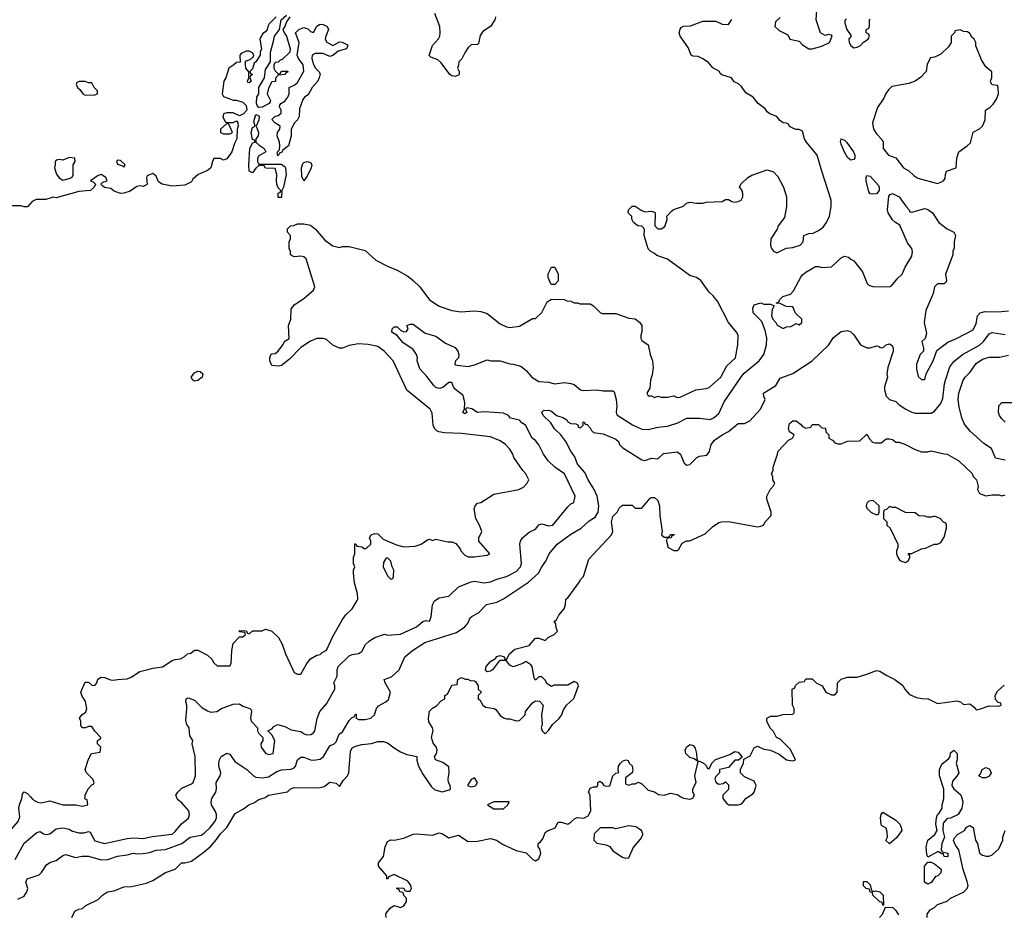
# Model space of a CAD drawing. Header units: inches. Extents: x 2348352 to 2479776, y 460422 to 613655.
# Tile 335 of 590: x 2409202 to 2415325, y 529270 to 534832. Entities that reach past the tile are written whole.
import ezdxf

# ---------------------------------------------------------------- set-up
doc = ezdxf.new("R2010")
doc.units = ezdxf.units.IN
doc.header["$MEASUREMENT"] = 0
for name, color, linetype in [('C4502', 7, 'Continuous'), ('C4503', 7, 'Continuous'), ('C4512', 7, 'Continuous'), ('C4513', 7, 'Continuous')]:
    doc.layers.add(name, color=color, linetype=linetype)

msp = doc.modelspace()

# ---------------------------------------------------------------- linework, layer by layer
at = {"layer": 'C4502', "color": 4}
for points, elevation in [([(2408950.6, 530000), (2408962, 529990), (2408954, 529970), (2408870, 529935.3), (2408856.9, 529923.1), (2408851.1, 529908.9), (2408850.8, 529830), (2408878, 529770), (2408890, 529758), (2408970, 529716), (2408990, 529716), (2409090, 529741), (2409108, 529750), (2409192.5, 529847.5), (2409203.1, 529876.9), (2409198, 529930), (2409200.9, 529950), (2409215.3, 529990), (2409217, 530000)], 76), ([(2409270.4, 530000), (2409284.7, 529984.7), (2409312.9, 529967.1), (2409336, 529964), (2409390, 529974.8), (2409470, 529951), (2409551, 529951), (2409590, 529942), (2409626, 529950), (2409622, 529982), (2409608.4, 529988.4), (2409608.5, 530000)], 76), ([(2409174, 529610), (2409230, 529711.3), (2409310, 529778), (2409330, 529784.7), (2409350.9, 529770.9), (2409370, 529766.8), (2409390, 529771), (2409430, 529801), (2409470, 529807.3), (2409510, 529799.1), (2409530, 529787.7), (2409570, 529775.5), (2409602.7, 529777.3), (2409630, 529784.7), (2409639.8, 529779.8), (2409670, 529726.8), (2409730, 529710.7), (2409870, 529741.3), (2409910, 529744.9), (2409970, 529741.6), (2410000, 529748)], 72), ([(2409190, 529364), (2409230, 529382.8), (2409246.6, 529410), (2409252, 529430), (2409241.2, 529470), (2409248.7, 529490), (2409324.1, 529515.9), (2409339, 529530), (2409370, 529578), (2409390, 529591.3), (2409430, 529604.7), (2409470, 529634.8), (2409490, 529642.8), (2409550, 529622.8), (2409590, 529631), (2409629.3, 529630.7), (2409708.5, 529608.5), (2409749.6, 529610.4), (2409810, 529630.7), (2409870, 529638.8), (2409909.3, 529650.7), (2409930, 529646), (2409967.3, 529647.3), (2410000, 529652.4)], 68), ([(2409526, 529250), (2409546, 529290), (2409570, 529302), (2409593.6, 529306.4), (2409614.6, 529325.4), (2409690, 529362), (2409718, 529390), (2409748, 529410), (2409790, 529416), (2409850, 529440.7), (2409898, 529442), (2409990, 529462.8), (2410000, 529467.4)], 64)]:
    msp.add_lwpolyline(points, dxfattribs=dict(at, elevation=elevation))
at = {"layer": 'C4503', "color": 4, "elevation": 76}
for points in [[(2409610, 534448), (2409572.7, 534447.3), (2409558, 534442), (2409554, 534430), (2409562, 534410), (2409576.9, 534396.9), (2409594, 534370), (2409610, 534362), (2409670, 534364.7), (2409686, 534370), (2409686, 534390), (2409666, 534410), (2409650, 534438), (2409630, 534438)], [(2409510, 533974.5), (2409470, 533959), (2409450, 533962.7), (2409430, 533959), (2409422.8, 533950), (2409424, 533930), (2409419.1, 533910), (2409430.5, 533870.5), (2409447.7, 533847.7), (2409470, 533834.8), (2409510, 533844.7), (2409526, 533850), (2409535.3, 533864.7), (2409535.3, 533930), (2409548, 533950), (2409546, 533970)], [(2409810, 533958), (2409804.7, 533950), (2409810, 533934), (2409842, 533922), (2409850, 533914), (2409858, 533930), (2409830, 533955.3)]]:
    msp.add_lwpolyline(points, close=True, dxfattribs=at)
for points in [[(2410000, 533862.8), (2409998, 533862), (2409991.3, 533850), (2409996, 533810), (2409990, 533804), (2409970, 533795.3), (2409950, 533799), (2409930, 533795.3), (2409890, 533764.5), (2409850, 533752.3), (2409830, 533751.8), (2409790, 533764.5), (2409770, 533781.2), (2409730, 533789), (2409718, 533798), (2409706, 533810), (2409719, 533821), (2409746, 533830), (2409738, 533850), (2409710, 533868.7), (2409690, 533862), (2409642, 533830), (2409662, 533822), (2409674, 533810), (2409666, 533790), (2409642, 533770), (2409570, 533764.2), (2409430, 533724), (2409410, 533728), (2409365.4, 533714.6), (2409305.4, 533714.6), (2409279.6, 533700.4), (2409250.9, 533669.1), (2409230, 533669), (2409210, 533675.3), (2409070, 533675.3)], [(2409608.5, 530000), (2409608.7, 530010), (2409629.1, 530050.9), (2409650, 530074), (2409662, 530078), (2409666, 530090), (2409658, 530110), (2409618, 530150), (2409608.9, 530171.1), (2409630, 530234), (2409648, 530270), (2409702, 530278), (2409706, 530310), (2409686, 530330), (2409686, 530350), (2409702, 530358), (2409706, 530370), (2409670, 530408), (2409650, 530438), (2409630, 530438), (2409610.9, 530429.1), (2409590, 530428.7), (2409583.1, 530443.1), (2409582, 530470), (2409575.3, 530490), (2409590, 530512), (2409613.6, 530526.4), (2409619, 530550), (2409612.5, 530592.5), (2409588, 530630), (2409582, 530650), (2409610, 530714), (2409630, 530714), (2409650, 530694), (2409670, 530692), (2409682, 530710), (2409688.9, 530731.1), (2409710, 530744.7), (2409730, 530742.8), (2409767.3, 530727.3), (2409784.9, 530724.9), (2409810, 530730.6), (2409870, 530734), (2409895.6, 530744.4), (2409950, 530779.3), (2410000, 530791.8)], [(2409217, 530000), (2409220.4, 530019.6), (2409230, 530032), (2409250, 530022), (2409270.4, 530000)]]:
    msp.add_lwpolyline(points, dxfattribs=at)
at = {"layer": 'C4512', "color": 4}
for points, elevation in [([(2410000, 529652.4), (2410010, 529654), (2410052, 529668), (2410110, 529672.7), (2410209.7, 529710.3), (2410262, 529750), (2410330, 529763), (2410350, 529773.4), (2410386.6, 529810), (2410418, 529850), (2410426, 529870), (2410426.6, 529890), (2410420.9, 529910), (2410396, 529950), (2410392.3, 529970), (2410398, 529990), (2410403.8, 530000)], 68), ([(2410000, 529467.4), (2410030, 529481), (2410110, 529530.8), (2410169.2, 529550.8), (2410208, 529590), (2410230, 529590.8), (2410270, 529601), (2410350, 529658.8), (2410390, 529694), (2410426, 529734), (2410450, 529770.8), (2410489.6, 529810.4), (2410542.9, 529897.1), (2410594.8, 529925.2), (2410628, 529950), (2410658, 529962), (2410690, 529984.7), (2410730, 529996), (2410735.4, 530000)], 64), ([(2410000, 529748), (2410026.3, 529753.7), (2410150, 529768.2), (2410170, 529784), (2410207.5, 529832.5), (2410252, 529868), (2410259, 529890), (2410254.2, 529914.2), (2410210, 529964), (2410183.9, 529983.9), (2410177.3, 530000)], 72), ([(2411482, 529250), (2411479, 529270), (2411482, 529278), (2411508.9, 529311.1), (2411530, 529324.7), (2411570, 529312), (2411590, 529322), (2411608, 529350), (2411607.3, 529367.3), (2411590, 529386), (2411586, 529406), (2411566, 529410), (2411562, 529422), (2411546, 529430), (2411550, 529434), (2411590, 529432), (2411598, 529418), (2411610, 529414), (2411630, 529414), (2411638, 529430), (2411635.3, 529450), (2411615.5, 529475.5), (2411530, 529518), (2411498, 529502), (2411490, 529488), (2411486, 529490), (2411486, 529510), (2411434, 529570), (2411434, 529590), (2411464, 529630), (2411474, 529690), (2411490, 529722), (2411510, 529732), (2411531.3, 529731.3), (2411590, 529743), (2411650, 529767.7), (2411670, 529770.5), (2411770, 529762.8), (2411810, 529776), (2411830.7, 529770.7), (2411870, 529744.7), (2411930, 529761), (2411990, 529722), (2412050, 529724), (2412130, 529740.4), (2412166.8, 529730), (2412205.1, 529705.1), (2412290, 529666.8), (2412351.6, 529651.6), (2412394, 529610), (2412410, 529602), (2412430, 529614), (2412442, 529650), (2412436.4, 529676.4), (2412426, 529690), (2412426, 529710), (2412440.4, 529719.6), (2412457.2, 529742.8), (2412470, 529778), (2412488, 529790), (2412532.7, 529807.3), (2412550, 529842), (2412570, 529842), (2412610, 529831.3), (2412630, 529842), (2412654.6, 529865.4), (2412670, 529871), (2412710, 529866.8), (2412737.5, 529882.5), (2412753.6, 529913.6), (2412749.5, 530000)], 56), ([(2413314.3, 530000), (2413330, 529991), (2413370, 529986.8), (2413388.4, 529991.6), (2413392.8, 530000)], 56), ([(2413574, 530000), (2413574, 529990), (2413599.6, 529959.6), (2413611.3, 529951.3), (2413670, 529951), (2413684.7, 529955.3), (2413697.2, 529962.8), (2413718, 529990), (2413732.2, 530000)], 56), ([(2415057.8, 530000), (2415066.8, 529970), (2415061, 529930), (2415038, 529890), (2414990, 529868), (2414970, 529866), (2414943.6, 529836.4), (2414942, 529790), (2414952, 529750), (2414936, 529710), (2414932, 529672), (2414938, 529658), (2414974, 529650), (2414974, 529630), (2414970, 529628), (2414950, 529628.7), (2414946, 529646), (2414934, 529646), (2414918, 529658), (2414910, 529658), (2414850, 529626), (2414842, 529642), (2414839, 529690), (2414849.2, 529730.8), (2414892.9, 529767.1), (2414908, 529790), (2414898, 529830), (2414902, 529870), (2414909.1, 529890.9), (2414920.4, 529899.6), (2414938, 529930), (2414938, 529950), (2414948, 529990), (2414948.1, 530000)], 52), ([(2414846, 529250), (2414846, 529270), (2414863.1, 529296.9), (2414890, 529312), (2414909.1, 529330.9), (2414968.9, 529351.1), (2414989.3, 529370.7), (2415070, 529406.8), (2415093.2, 529430), (2415099, 529450), (2415094.6, 529474.6), (2415068.9, 529548.9), (2415042, 529670), (2415020.2, 529700.2), (2415008.9, 529728.9), (2415014.6, 529745.4), (2415034.6, 529765.4), (2415078, 529790), (2415090, 529812), (2415110, 529822), (2415131.3, 529810), (2415144.7, 529730), (2415158, 529710), (2415171, 529651), (2415190, 529638), (2415211.1, 529631.1), (2415230, 529631), (2415250, 529638.8), (2415290, 529678), (2415315.1, 529730), (2415316, 529750), (2415329.4, 529790.6)], 52), ([(2414548, 529250), (2414568, 529270), (2414586, 529314), (2414632, 529312), (2414650, 529294), (2414666.4, 529266.4)], 52)]:
    msp.add_lwpolyline(points, dxfattribs=dict(at, elevation=elevation))
for points, elevation in [([(2412246, 529970), (2412150, 529968.7), (2412112, 529950), (2412150, 529924.7), (2412210, 529924.7), (2412238, 529950)], 64), ([(2414610, 529708), (2414588.7, 529728.7), (2414598, 529750), (2414596.4, 529783.6), (2414590, 529806), (2414562, 529822), (2414558, 529830), (2414554, 529870), (2414559, 529890), (2414570, 529904.7), (2414650, 529856), (2414674, 529830), (2414684, 529810), (2414686.8, 529790), (2414655.3, 529744.7)], 52), ([(2412990, 529819.3), (2412910, 529802), (2412890, 529808), (2412812.7, 529807.3), (2412774, 529770), (2412772, 529730), (2412790, 529712), (2412850, 529702), (2412871.1, 529691.1), (2412890, 529664.7), (2412950, 529624.7), (2412970, 529618), (2412990, 529622), (2413016.5, 529683.5), (2413063.1, 529736.9), (2413076.4, 529763.6), (2413078, 529770), (2413068, 529790), (2413058, 529798), (2413033.2, 529813.2)], 56), ([(2414850, 529458), (2414828, 529470), (2414828, 529570), (2414850, 529594), (2414870, 529594), (2414890, 529584.7), (2414931, 529550), (2414930, 529528), (2414912, 529510), (2414896, 529504), (2414870, 529468.7)], 52), ([(2414512.7, 529412.7), (2414523.1, 529416.9), (2414550.6, 529410.6), (2414572, 529390), (2414574, 529326), (2414570, 529326), (2414566, 529346), (2414550, 529348), (2414508, 529390), (2414506, 529406), (2414490, 529408), (2414486, 529426), (2414466, 529430), (2414450, 529446), (2414450, 529474), (2414470, 529474), (2414490, 529454), (2414498, 529418)], 52)]:
    msp.add_lwpolyline(points, close=True, dxfattribs=dict(at, elevation=elevation))
at = {"layer": 'C4513', "color": 4}
for points, elevation in [([(2410798, 534850), (2410754.4, 534805.6), (2410744.7, 534790), (2410741, 534770), (2410730, 534755.3), (2410714.8, 534745.2), (2410699.8, 534720.2), (2410696, 534710), (2410706, 534650), (2410698, 534630), (2410698, 534610), (2410671.3, 534570), (2410659.6, 534560.4), (2410650, 534526), (2410634, 534510), (2410638, 534498), (2410651, 534490), (2410638, 534482), (2410634, 534470), (2410642, 534450), (2410630, 534438), (2410620.4, 534440.4), (2410618, 534450), (2410628, 534470), (2410627.3, 534507.3), (2410608, 534530), (2410606, 534550), (2410607.3, 534572.7), (2410636.4, 534583.6), (2410656.4, 534603.6), (2410658, 534610), (2410650, 534626), (2410630, 534635.3), (2410610, 534635.3), (2410579.6, 534620.4), (2410572, 534610), (2410572.7, 534567.3), (2410550, 534566), (2410534, 534550), (2410502, 534530), (2410484.7, 534470), (2410471.3, 534450), (2410462, 534370), (2410470, 534354), (2410530, 534331.3), (2410550, 534331), (2410590, 534318.8), (2410610, 534298), (2410615.5, 534270), (2410593.5, 534246.5), (2410570, 534233.2), (2410530, 534252.7), (2410490, 534252.3), (2410470, 534246), (2410465.4, 534225.4), (2410479.6, 534199.6), (2410490, 534192), (2410530, 534192), (2410550, 534202), (2410558, 534190), (2410561, 534170), (2410554.8, 534150), (2410553.4, 534090), (2410537.3, 534062.7), (2410521, 534010), (2410490, 533966), (2410470, 533958), (2410450, 533968), (2410410, 533968), (2410401, 533950), (2410391.3, 533910), (2410370, 533893.2), (2410311.1, 533868.9), (2410279.6, 533840.4), (2410270, 533824), (2410230, 533802.7), (2410150, 533797.2), (2410088, 533810), (2410064.5, 533824.5), (2410050, 533858), (2410030, 533875.3), (2410000, 533862.8)], 76), ([(2410882, 534850), (2410861, 534819), (2410851.3, 534790), (2410838, 534770), (2410846, 534750), (2410861, 534730), (2410884.7, 534650), (2410882, 534630), (2410835.3, 534584.7), (2410821, 534579), (2410810, 534568), (2410790, 534566), (2410782, 534550), (2410782, 534530), (2410790, 534514), (2410810, 534494), (2410822, 534498), (2410830, 534512), (2410868.4, 534511.6), (2410872, 534508), (2410858, 534502), (2410854, 534490), (2410810, 534486), (2410792.7, 534467.3), (2410792, 534448), (2410770, 534446), (2410750, 534406), (2410742, 534370), (2410762, 534330), (2410759.6, 534320.4), (2410754, 534310), (2410710, 534288.7), (2410690, 534286), (2410679, 534299), (2410674, 534310), (2410677.2, 534350), (2410689, 534370), (2410689.3, 534410.7), (2410724, 534470), (2410730, 534522), (2410762, 534570), (2410761.2, 534630), (2410781.5, 534698.5), (2410786, 534730), (2410818, 534770), (2410828.7, 534831.3), (2410860.4, 534859.6)], 76), ([(2412160.7, 534850), (2412157.3, 534830), (2412130, 534789), (2412082.8, 534757.2), (2412066, 534734), (2412056, 534684), (2412050, 534678), (2412010, 534675.3), (2411990, 534658), (2411971.3, 534630), (2411950.9, 534589.1), (2411932, 534570), (2411931.3, 534548.7), (2411924.7, 534530), (2411934, 534510), (2411934, 534490), (2411930, 534486), (2411910, 534478), (2411890, 534482), (2411878, 534490), (2411823.2, 534563.2), (2411802, 534582), (2411758, 534598), (2411749, 534609), (2411770, 534671.3), (2411806.6, 534713.4), (2411814, 534730), (2411817.2, 534750), (2411814, 534790), (2411784, 534870)], 76), ([(2413930, 534846), (2413902, 534818), (2413898, 534790), (2413925.2, 534765.2), (2413978, 534738), (2413991.3, 534711.3), (2414050, 534698), (2414070, 534676), (2414110, 534651), (2414130, 534651), (2414190, 534666.8), (2414238, 534690), (2414254, 534730), (2414250, 534735.3), (2414230, 534739), (2414210, 534734), (2414182, 534750), (2414155.3, 534830), (2414158, 534890)], 76), ([(2410000, 530791.8), (2410030, 530799.3), (2410090, 530807.7), (2410150, 530846.8), (2410170, 530854.8), (2410202, 530858), (2410226, 530870), (2410246, 530890), (2410267.3, 530892.7), (2410290, 530912), (2410310, 530912), (2410370, 530882), (2410396.9, 530856.9), (2410410, 530834), (2410430, 530814), (2410510, 530814), (2410518, 530830), (2410522, 530910), (2410530, 530954), (2410570, 530994), (2410590, 530994), (2410606, 531010), (2410602, 531022), (2410570, 531026), (2410570, 531034), (2410610, 531032), (2410618, 531018), (2410630, 531014), (2410650, 531032), (2410710, 531032), (2410730, 531042), (2410770.6, 531030.6), (2410811, 530990), (2410834.8, 530950), (2410856, 530890), (2410910, 530774), (2410930, 530762), (2410950, 530762), (2410988.7, 530830), (2411010, 530858), (2411050, 530882), (2411070, 530884.7), (2411082.7, 530897.3), (2411110, 530912), (2411150, 530998), (2411210, 531102), (2411229.3, 531130.7), (2411268.7, 531170), (2411300.2, 531219.8), (2411304, 531230), (2411303.1, 531263.1), (2411284, 531330), (2411278, 531390), (2411278, 531410), (2411286, 531430), (2411278, 531450), (2411278, 531490), (2411286, 531510), (2411287.3, 531572.7), (2411292.7, 531572.7), (2411298, 531558), (2411330, 531554), (2411343.6, 531543.6), (2411356.4, 531543.6), (2411386, 531570), (2411386, 531590), (2411378, 531610), (2411388, 531630), (2411410, 531637.3), (2411430, 531635.5), (2411463, 531603), (2411546.2, 531566.2), (2411590, 531554.9), (2411661.2, 531558.8), (2411698, 531570), (2411740.4, 531599.6), (2411750, 531602), (2411770, 531594), (2411790, 531602), (2411865.4, 531585.4), (2411890, 531584.7), (2411915.3, 531575.3), (2411942, 531542), (2411944.7, 531530), (2411970, 531502), (2411990, 531492), (2412030, 531491.3), (2412110, 531502), (2412126, 531510), (2412058, 531590), (2412058, 531610), (2412075.3, 531650), (2412062, 531690), (2412039, 531730), (2412029, 531790), (2412034, 531810), (2412050, 531826), (2412069.2, 531830.8), (2412150, 531881), (2412306, 531910), (2412334.6, 531925.4), (2412358, 531950), (2412368, 531970), (2412348.9, 532008.9), (2412330, 532028), (2412274, 532110), (2412269, 532130), (2412250, 532162), (2412224, 532190), (2412190, 532212.7), (2412130, 532238), (2411950, 532258), (2411844.1, 532264.1), (2411809.5, 532269.5), (2411796.5, 532276.5), (2411782, 532290), (2411774, 532310), (2411766.3, 532386.3), (2411755.3, 532410), (2411610, 532528.7), (2411524, 532710), (2411468.7, 532770), (2411430, 532799), (2411370, 532812.7), (2411310, 532816), (2411250, 532805.2), (2411210, 532789), (2411190, 532788.7), (2411150, 532808.7), (2411110, 532844), (2411090, 532849), (2411050, 532849), (2411010, 532834), (2410950, 532792.7), (2410879.1, 532720.9), (2410830, 532682), (2410810, 532678), (2410770, 532682), (2410757.2, 532710), (2410757.2, 532730), (2410764, 532750), (2410770, 532754.8), (2410790, 532756), (2410808.7, 532770), (2410839, 532810), (2410850, 532834), (2410878, 532850), (2410874, 532930), (2410888.7, 532970), (2410890, 533032), (2410910, 533058), (2410970, 533098), (2411029, 533150), (2411037.2, 533170), (2410984, 533344), (2410970, 533358), (2410950, 533362), (2410910, 533358), (2410886, 533370), (2410886, 533390), (2410878, 533410), (2410878, 533450), (2410886, 533470), (2410886, 533490), (2410868, 533510), (2410868.4, 533531.6), (2410886, 533550), (2410907.3, 533552.7), (2410930, 533562), (2410970, 533562), (2411010, 533554.8), (2411041, 533530), (2411099.9, 533459.9), (2411150, 533424.7), (2411190, 533416), (2411210, 533421), (2411250, 533421), (2411350, 533396), (2411416, 533336), (2411490, 533298.8), (2411550, 533274.8), (2411616.8, 533236.8), (2411650, 533211), (2411690, 533171), (2411750, 533090.8), (2411811.3, 533050), (2411890, 533024), (2411944.7, 533015.3), (2412030, 533021), (2412070, 533018), (2412110, 533004.7), (2412190, 532941), (2412230, 532922.8), (2412250, 532918.8), (2412310, 532926), (2412390, 532974), (2412410, 532974), (2412448.4, 533011.6), (2412483.1, 533076.9), (2412510, 533094), (2412587.3, 533092.7), (2412603.6, 533083.6), (2412630, 533082), (2412650, 533072), (2412671.1, 533071.1), (2412685.4, 533065.4), (2412750, 533064.7), (2412770, 533052), (2412810.7, 533010.7), (2412824, 533004), (2412910, 533004.9), (2412990, 532976), (2413030, 532971.3), (2413058, 532950), (2413071.3, 532930), (2413070.9, 532890.9), (2413064, 532870), (2413064, 532850), (2413070, 532838), (2413110.7, 532810), (2413122.8, 532750), (2413138, 532710), (2413141, 532670), (2413136, 532624), (2413124.7, 532590), (2413119.6, 532540.4), (2413102, 532510), (2413110, 532494), (2413130, 532494), (2413150, 532482), (2413170, 532492), (2413190, 532484.7), (2413230, 532484.7), (2413270, 532494), (2413290, 532482), (2413310, 532484.7), (2413406, 532530), (2413470, 532538), (2413490, 532546), (2413562, 532610), (2413600.2, 532679.8), (2413654, 532730), (2413668.7, 532810), (2413669, 532870), (2413659, 532890), (2413610, 532948.7), (2413542, 533082), (2413515.3, 533115.3), (2413490, 533138), (2413438, 533210), (2413410, 533228.7), (2413370, 533242), (2413230, 533342), (2413164.7, 533364.7), (2413150, 533378), (2413126, 533390), (2413110, 533406), (2413085.2, 533490), (2413088, 533530), (2413070, 533548), (2413046, 533550), (2413018, 533570), (2413008.4, 533591.6), (2413008.4, 533608.4), (2412986, 533630), (2412988, 533650), (2413010, 533672), (2413030, 533672), (2413066.4, 533646.4), (2413090, 533638), (2413130, 533642), (2413150, 533634), (2413154, 533630), (2413152, 533550), (2413170, 533532), (2413190, 533532), (2413213.6, 533546.4), (2413228, 533590), (2413226, 533610), (2413256.4, 533643.6), (2413268.4, 533651.6), (2413330, 533672), (2413349, 533691), (2413370, 533698), (2413410, 533691.3), (2413450, 533691.3), (2413470, 533698), (2413570, 533702), (2413590, 533714), (2413610, 533714), (2413630, 533702), (2413650, 533698), (2413670, 533701), (2413688, 533710), (2413699, 533730), (2413699, 533750), (2413693.2, 533773.2), (2413678, 533790), (2413686, 533810), (2413730, 533851.3), (2413754.6, 533865.4), (2413850, 533898), (2413856.9, 533896.9), (2413890, 533884.7), (2413916.8, 533856.8), (2413951.3, 533790), (2413971.3, 533730), (2413971.1, 533671.1), (2413958, 533602), (2413918, 533550), (2413911.3, 533530), (2413872, 533470), (2413871.3, 533430), (2413878, 533410), (2413890, 533392), (2413910, 533382), (2413968.9, 533411.1), (2414010, 533416), (2414055.3, 533430), (2414073.2, 533450), (2414078, 533490), (2414110, 533502.8), (2414135.5, 533504.5), (2414170, 533521), (2414197.5, 533542.5), (2414219, 533570), (2414237.2, 533610), (2414249, 533670), (2414248.9, 533708.9), (2414189.5, 533889.5), (2414162, 533990), (2414094, 534070), (2414082, 534090), (2414070, 534138), (2414050, 534148.7), (2414030, 534148.7), (2414014.6, 534154.6), (2413990, 534168), (2413982, 534182), (2413970, 534188.7), (2413949.4, 534189.4), (2413926.6, 534206.6), (2413909.3, 534229.3), (2413866.8, 534246.8), (2413850, 534259), (2413837.2, 534277.2), (2413793.2, 534310), (2413764, 534350), (2413717.2, 534377.2), (2413690, 534415.3), (2413672.5, 534432.5), (2413645.6, 534445.6), (2413628, 534470), (2413568.7, 534488.7), (2413558, 534498), (2413553.2, 534510), (2413513.2, 534533.2), (2413484.7, 534564.7), (2413449.2, 534589.2), (2413422, 534602), (2413390, 534604), (2413378, 534610), (2413359, 534659), (2413308.7, 534730), (2413302, 534750), (2413308.4, 534771.6), (2413316.4, 534783.6), (2413328.9, 534791.1), (2413372.7, 534792.7), (2413450, 534822), (2413530, 534822), (2413570, 534804.7), (2413610, 534802), (2413630, 534832)], 76), ([(2414343.6, 534836.4), (2414332.7, 534827.3), (2414332, 534810), (2414344.7, 534770), (2414371.6, 534731.6), (2414358, 534710), (2414361, 534690), (2414370, 534672), (2414390, 534656), (2414410, 534661), (2414430, 534671.3), (2414450, 534692), (2414478, 534710), (2414486, 534730), (2414482, 534742), (2414466, 534750), (2414466, 534770), (2414482, 534778), (2414486, 534790), (2414486, 534830), (2414490, 534834)], 76), ([(2410177.3, 530000), (2410173.2, 530010), (2410185.2, 530030), (2410210, 530054), (2410270, 530080.7), (2410281.2, 530090), (2410295.1, 530130), (2410292.7, 530250), (2410275.3, 530330), (2410278, 530350), (2410260.4, 530380.4), (2410255.3, 530430), (2410242, 530450), (2410234.6, 530474.6), (2410242, 530550), (2410242, 530570), (2410235.3, 530590), (2410238, 530610), (2410250, 530616), (2410290, 530601), (2410335.9, 530555.9), (2410370, 530534), (2410390, 530527.3), (2410429.1, 530530.9), (2410458, 530550), (2410530, 530576), (2410570, 530578), (2410590, 530564.7), (2410634, 530550), (2410642, 530542), (2410644.7, 530530), (2410638, 530490), (2410642, 530470), (2410682, 530430), (2410682, 530410), (2410690, 530394), (2410714, 530370), (2410714, 530350), (2410702, 530330), (2410704.7, 530310), (2410730, 530272), (2410750, 530262.8), (2410778, 530270), (2410788, 530350), (2410770, 530386), (2410746, 530410), (2410770, 530422), (2410783.1, 530436.9), (2410806, 530450), (2410850, 530438), (2410890, 530416), (2410950, 530406), (2410970.9, 530390.9), (2410990, 530386), (2411012.9, 530387.1), (2411030, 530398), (2411037.2, 530410), (2411052.3, 530487.7), (2411069.3, 530530.7), (2411110, 530578), (2411162, 530670), (2411162, 530690), (2411155.3, 530710), (2411177.2, 530750), (2411176.2, 530790), (2411182.9, 530810), (2411250, 530876), (2411270, 530886), (2411310, 530891.3), (2411330, 530904.7), (2411353.6, 530946.4), (2411378, 530970), (2411410, 530991.3), (2411470, 531011.3), (2411490, 531006), (2411570, 531010.8), (2411670, 531058), (2411710, 531091), (2411730, 531096), (2411750, 531092), (2411761.2, 531118.8), (2411770, 531194), (2411782, 531218), (2411810, 531238), (2411871.7, 531248.3), (2411930, 531306), (2412010, 531337.3), (2412030, 531340.7), (2412090, 531330.6), (2412130, 531337.3), (2412170, 531354), (2412230, 531370.7), (2412290, 531400.7), (2412316, 531430), (2412322.7, 531450), (2412312.7, 531570), (2412317.2, 531590), (2412329.2, 531610), (2412370, 531646), (2412410, 531664.7), (2412430, 531691.3), (2412450, 531698), (2412490, 531686), (2412518, 531690), (2412610, 531802.8), (2412630, 531821), (2412648, 531830), (2412657.2, 531870), (2412590, 532008), (2412530, 532048.7), (2412488.7, 532090), (2412459, 532130), (2412429.5, 532189.5), (2412410, 532215.3), (2412388.7, 532230), (2412348, 532310), (2412325.2, 532325.2), (2412310, 532342), (2412254.6, 532354.6), (2412242, 532370), (2412210, 532386), (2412090, 532392.7), (2412050, 532389.2), (2412012.9, 532412.9), (2411982, 532418), (2411974, 532410), (2411982, 532390), (2411970, 532382), (2411964.7, 532384.7), (2411958, 532390), (2411968.4, 532411.6), (2411969.2, 532450), (2411962.7, 532490), (2411957.6, 532497.6), (2411912.5, 532532.5), (2411899, 532550), (2411890, 532575.3), (2411870, 532575.3), (2411834.4, 532545.6), (2411810, 532539.3), (2411790, 532546), (2411776.6, 532556.6), (2411734.2, 532614.2), (2411690, 532662), (2411674, 532710), (2411675.3, 532730), (2411669, 532750), (2411650, 532782), (2411585.6, 532825.6), (2411549.1, 532869.1), (2411515.3, 532890), (2411518, 532910), (2411530, 532922), (2411550, 532922), (2411570, 532902), (2411590, 532892), (2411607.3, 532892.7), (2411618, 532910), (2411608.7, 532931.3), (2411630, 532938), (2411650, 532938), (2411723.5, 532883.5), (2411790, 532864.7), (2411850, 532821), (2411910, 532794), (2411926.8, 532770), (2411933.4, 532750), (2411930.5, 532729.5), (2411911.3, 532710), (2411907.5, 532692.5), (2411910, 532686.8), (2411923, 532683), (2411990, 532676), (2412030, 532686), (2412110, 532718), (2412131.6, 532711.6), (2412190, 532711.3), (2412250, 532691.3), (2412270.9, 532690.9), (2412318, 532678), (2412350.7, 532650.7), (2412386, 532610), (2412430, 532582), (2412490, 532578), (2412530, 532567.7), (2412590, 532576.3), (2412630, 532570.7), (2412650, 532562.8), (2412690, 532531), (2412710, 532526.8), (2412790, 532530.6), (2412830, 532524), (2412890, 532524.7), (2412898, 532518), (2412910.6, 532470.6), (2412914.8, 532430), (2412910.9, 532390.9), (2412916, 532376), (2413012.5, 532312.5), (2413070, 532286.8), (2413110, 532284.9), (2413170, 532299.1), (2413230, 532304.9), (2413295.1, 532324.9), (2413350, 532353.4), (2413430, 532353.4), (2413494.8, 532345.2), (2413521.5, 532358.5), (2413550, 532382.8), (2413583.3, 532456.7), (2413690, 532614), (2413706.6, 532633.4), (2413801.2, 532710), (2413829.2, 532750), (2413845.2, 532810), (2413848.9, 532851.1), (2413838.6, 532898.6), (2413816, 532956), (2413764, 533010), (2413762, 533038), (2413770, 533058), (2413810, 533071.3), (2413830, 533062), (2413870, 533062), (2413892.7, 533052.7), (2413882, 533030), (2413878, 532990), (2413884.7, 532970), (2413904.7, 532950), (2413911.6, 532931.6), (2413950, 532912), (2413970, 532922), (2413996.4, 532923.6), (2414030, 532942), (2414050, 532934), (2414066, 532950), (2414066, 532970), (2414027.3, 533007.3), (2414010, 533046), (2413968.9, 533048.9), (2413930, 533068), (2413906, 533070), (2413922, 533078), (2413926, 533090), (2413948, 533110), (2413994.8, 533125.2), (2414014.8, 533145.2), (2414059.3, 533230), (2414070, 533246), (2414090, 533262.8), (2414150, 533298), (2414170, 533298), (2414190, 533291.3), (2414250, 533294.8), (2414310, 533351), (2414330, 533361), (2414356, 533356), (2414370, 533342), (2414390, 533332), (2414443.5, 533263.5), (2414471.1, 533191.1), (2414482, 533182), (2414507.3, 533172.7), (2414610, 533171.3), (2414623.1, 533176.9), (2414658.6, 533221.4), (2414689.5, 533250.5), (2414707.2, 533292.8), (2414750, 533362), (2414754, 533390), (2414748.7, 533410), (2414723.7, 533443.7), (2414674.6, 533554.6), (2414648, 533570), (2414630, 533588), (2414602, 533630), (2414599, 533650), (2414606, 533734), (2414614.6, 533745.4), (2414629, 533751), (2414671.3, 533730), (2414711.6, 533671.6), (2414734, 533650), (2414738, 533638), (2414750, 533634), (2414830, 533658), (2414850, 533651), (2414878, 533630), (2414918, 533570), (2414970, 533531.3), (2415011.1, 533511.1), (2415022, 533490), (2415012, 533450), (2415012, 533410), (2415005.4, 533394.6), (2415004.7, 533370), (2414958.8, 533250), (2414964.7, 533210), (2414962, 533198), (2414951, 533189), (2414910, 533188.7), (2414891.3, 533170), (2414882, 533130), (2414836.8, 533023.2), (2414827.3, 532950), (2414839.8, 532880.2), (2414832, 532850), (2414812, 532830), (2414822, 532790), (2414822, 532770), (2414802, 532750), (2414778, 532690), (2414779.6, 532659.6), (2414790, 532614), (2414810, 532594), (2414830, 532594), (2414838, 532630), (2414882, 532710), (2414906, 532774), (2414972.5, 532827.5), (2415028, 532850), (2415130, 532904), (2415150, 532942), (2415158, 532990), (2415175.3, 533010), (2415203.3, 533016.7), (2415284.8, 533015.2), (2415350, 533020.7)], 72), ([(2410403.8, 530000), (2410421.2, 530030), (2410425.2, 530050), (2410424, 530090), (2410449, 530130), (2410454, 530150), (2410441.2, 530190), (2410441.2, 530210), (2410444, 530230), (2410455.3, 530250), (2410490, 530271.3), (2410510, 530264.7), (2410539.1, 530219.1), (2410614.8, 530170), (2410656, 530130), (2410670, 530122), (2410710, 530118), (2410750, 530124.9), (2410802.3, 530157.7), (2410830, 530168.4), (2410890, 530173), (2410910, 530180.7), (2410918, 530190), (2410930, 530231), (2410950, 530247.3), (2410970, 530247.7), (2411010, 530230.7), (2411030, 530227.7), (2411070, 530234), (2411092.3, 530250), (2411130, 530318), (2411158, 530330), (2411170, 530342), (2411189, 530390), (2411210, 530404.7), (2411250, 530474), (2411270, 530494), (2411282, 530498), (2411290, 530514), (2411294, 530514), (2411294, 530490), (2411310, 530482), (2411350, 530482), (2411386, 530490), (2411408, 530510), (2411422, 530550), (2411433.6, 530566.4), (2411478, 530590), (2411495.5, 530604.5), (2411509, 530650), (2411475.3, 530710), (2411468.7, 530730), (2411513.6, 530746.4), (2411562, 530790), (2411598, 530870), (2411644, 530910), (2411720.5, 530959.5), (2411918, 531022), (2411970, 531058), (2411990, 531082), (2412002, 531110), (2412016, 531124), (2412055.5, 531144.5), (2412104.7, 531195.3), (2412170, 531210.8), (2412210, 531230.8), (2412365.1, 531334.9), (2412429, 531390), (2412449, 531430), (2412474.8, 531465.2), (2412494, 531510), (2412544, 531570), (2412630, 531634), (2412694, 531670), (2412743.8, 531716.2), (2412780.9, 531739.1), (2412799, 531770), (2412802.7, 531810), (2412792.3, 531870), (2412774, 531910), (2412736.2, 531970), (2412715.6, 532015.6), (2412670, 532068.7), (2412654, 532114), (2412629, 532150), (2412599, 532210), (2412566.6, 532250), (2412527, 532287), (2412504.4, 532324.4), (2412457, 532370), (2412448.7, 532391.3), (2412459, 532401), (2412490, 532404), (2412510, 532397.3), (2412541, 532370), (2412579.3, 532359.3), (2412604, 532344), (2412610, 532332), (2412630, 532322), (2412659.6, 532319.6), (2412672.7, 532312.7), (2412678, 532298), (2412690, 532294), (2412706, 532310), (2412706, 532330), (2412711.3, 532331.3), (2412718, 532318), (2412730, 532314), (2412750, 532294), (2412756.9, 532276.9), (2412770, 532264.7), (2412830, 532256), (2412910, 532224.7), (2412924.7, 532210), (2412932, 532190), (2412952, 532170), (2413070, 532096), (2413090, 532091.3), (2413130, 532104.7), (2413170, 532101), (2413206, 532134), (2413290, 532146), (2413310.7, 532130.7), (2413334.4, 532074.4), (2413350, 532062.8), (2413370, 532066.8), (2413410, 532106.8), (2413430, 532118.8), (2413475.5, 532124.5), (2413492.5, 532147.5), (2413501.2, 532190), (2413523.3, 532216.7), (2413570, 532251), (2413610, 532271), (2413670, 532322), (2413710, 532322), (2413741.5, 532338.5), (2413809.3, 532410), (2413837.2, 532470), (2413828.7, 532490), (2413828, 532510), (2413903.1, 532556.9), (2413930, 532602), (2414010, 532631.3), (2414130, 532711), (2414231.1, 532808.9), (2414263.3, 532856.7), (2414310, 532893), (2414350, 532898.8), (2414370, 532892), (2414390, 532872), (2414430.9, 532810.9), (2414470, 532791), (2414490, 532791), (2414530, 532804.7), (2414542, 532802), (2414552.7, 532792.7), (2414570, 532792), (2414589.1, 532810.9), (2414610, 532816), (2414626.4, 532806.4), (2414633, 532790), (2414632.7, 532770), (2414600.7, 532670), (2414594.8, 532630), (2414597.3, 532610), (2414580.7, 532550), (2414580.7, 532530), (2414590, 532492), (2414610, 532471.3), (2414650, 532458), (2414670, 532438), (2414712, 532410), (2414750, 532391.3), (2414770, 532386), (2414830, 532384.7), (2414870, 532384.7), (2414890, 532398), (2414930, 532444.7), (2414942.5, 532477.5), (2414951.9, 532568.1), (2414958, 532590), (2414986.2, 532673.8), (2415010, 532706), (2415064, 532750), (2415170, 532807.3), (2415196, 532830), (2415230, 532878.8), (2415250, 532887.3), (2415330, 532874.8)], 68), ([(2415330, 532092.7), (2415270, 532105.2), (2415245.2, 532165.2), (2415196.5, 532196.5), (2415113.2, 532273.2), (2415078, 532318), (2415062.7, 532350), (2415043.3, 532423.3), (2415037.6, 532470), (2415042.9, 532510), (2415069.6, 532590), (2415082, 532610), (2415110, 532639.1), (2415150, 532694.4), (2415190, 532721.6), (2415230, 532734), (2415294.4, 532734.4), (2415350, 532746.4)], 64), ([(2415329, 532330), (2415309, 532350), (2415295.3, 532370), (2415288.7, 532390), (2415290, 532432), (2415310, 532451.3), (2415390, 532451)], 56), ([(2410735.4, 530000), (2410750, 530010.8), (2410868, 530032), (2410886, 530050), (2410910, 530058), (2411063.1, 530056.9), (2411096.5, 530063.5), (2411130, 530091.3), (2411170, 530086), (2411190, 530064.7), (2411216.5, 530103.5), (2411241.2, 530130), (2411248.7, 530148.7), (2411258.3, 530281.7), (2411270, 530304), (2411290, 530315.5), (2411330, 530325.5), (2411390, 530332.2), (2411430, 530344.4), (2411464.1, 530344.1), (2411490, 530336.3), (2411530, 530304), (2411570, 530279.1), (2411610, 530262.8), (2411672, 530250), (2411672, 530228), (2411682.8, 530190), (2411710, 530141), (2411763.4, 530063.4), (2411783.1, 530043.1), (2411830, 530030.6), (2411875.3, 530044.7), (2411881.2, 530050), (2411879.3, 530070), (2411869.3, 530090), (2411866, 530110), (2411872.9, 530152.9), (2411870, 530186), (2411832.9, 530212.9), (2411788, 530230), (2411782, 530250), (2411793.2, 530266.8), (2411799, 530290), (2411792.1, 530312.1), (2411773.2, 530333.2), (2411768.9, 530348.9), (2411764, 530370), (2411772.9, 530412.9), (2411768.7, 530430), (2411745.6, 530465.6), (2411744, 530490), (2411750, 530532), (2411770, 530552), (2411794.6, 530565.4), (2411823.1, 530596.9), (2411846, 530610), (2411846, 530630), (2411862, 530638), (2411890, 530694), (2411922, 530698), (2411926, 530730), (2411950, 530742), (2411972, 530732), (2411988, 530732), (2412003.6, 530723.6), (2412030, 530722), (2412036.9, 530716.9), (2412054, 530690), (2412054, 530670), (2412074, 530650), (2412054, 530630), (2412054, 530610), (2412063.6, 530603.6), (2412082, 530570), (2412098, 530558), (2412152, 530550), (2412162.8, 530542.8), (2412190, 530506), (2412210, 530491.3), (2412230, 530484.7), (2412250, 530484.7), (2412290, 530472), (2412310, 530474), (2412346, 530510), (2412348, 530530), (2412390, 530584.7), (2412410, 530598), (2412435.3, 530595.3), (2412458, 530570), (2412446, 530510), (2412451.3, 530450), (2412444.7, 530430), (2412452, 530410), (2412470, 530392), (2412490, 530412), (2412515.3, 530450), (2412555.5, 530484.5), (2412574, 530510), (2412582, 530538), (2412602, 530570), (2412648.9, 530611.1), (2412678, 530690), (2412670, 530706), (2412650, 530718), (2412610, 530695.3), (2412524.7, 530695.3), (2412510, 530686), (2412483.1, 530703.1), (2412470, 530726), (2412450, 530746), (2412430, 530746), (2412410, 530726), (2412400.4, 530740.4), (2412388, 530810), (2412380.4, 530820.4), (2412350, 530842), (2412331, 530829), (2412270, 530808), (2412250, 530818), (2412227.3, 530847.3), (2412190, 530848), (2412179.6, 530840.4), (2412142, 530790), (2412130, 530782), (2412110, 530778), (2412098, 530790), (2412102, 530810), (2412130, 530842), (2412160.4, 530859.6), (2412170, 530872), (2412190, 530878), (2412214, 530870), (2412218, 530858), (2412230, 530854), (2412248, 530890), (2412280.9, 530919.1), (2412370, 530942), (2412410, 530986), (2412430, 530986), (2412470, 530972), (2412488.9, 530991.1), (2412526, 531010), (2412546, 531030), (2412538, 531050), (2412536.4, 531076.4), (2412526, 531090), (2412540.4, 531099.6), (2412555.3, 531130), (2412588, 531170), (2412596.4, 531196.4), (2412598, 531230), (2412610, 531238), (2412683.1, 531336.9), (2412689.1, 531350.9), (2412708, 531370), (2412742, 531478), (2412882.7, 531630), (2412889.5, 531650), (2412881.6, 531710), (2412890, 531742), (2412918, 531770), (2412930, 531794), (2412950, 531814), (2413010, 531814), (2413030, 531794), (2413070, 531794), (2413123.1, 531856.9), (2413130, 531862), (2413150, 531862), (2413170, 531842), (2413181, 531810), (2413182.8, 531750), (2413198, 531650), (2413194, 531630), (2413210, 531614), (2413230, 531614), (2413242, 531618), (2413250, 531632), (2413271.1, 531631.1), (2413270, 531626), (2413258, 531622), (2413254, 531610), (2413232.7, 531607.3), (2413222, 531598), (2413234, 531550), (2413270, 531532), (2413290, 531532), (2413300.4, 531539.6), (2413322, 531578), (2413348.4, 531591.6), (2413370, 531592), (2413465.6, 531634.4), (2413510, 531678), (2413550, 531704.7), (2413566, 531710), (2413610, 531711), (2413790, 531678), (2413810, 531682), (2413828.4, 531691.6), (2413838, 531710), (2413875.3, 531750), (2413875.3, 531770), (2413848.7, 531850), (2413848.7, 531870), (2413868.4, 531911.6), (2413890, 531934), (2413898, 531950), (2413886, 531970), (2413886, 531990), (2413878, 532010), (2413888, 532030), (2413888, 532050), (2413915.3, 532130), (2413918, 532150), (2413982, 532218), (2414008, 532230), (2414018, 532250), (2413988.7, 532268.7), (2413982, 532290), (2413990, 532322), (2414010, 532338), (2414030, 532338), (2414058, 532318), (2414070, 532302), (2414090, 532292), (2414122, 532298), (2414130, 532314), (2414170, 532314), (2414190, 532294), (2414212.7, 532292.7), (2414214, 532270), (2414234, 532250), (2414234, 532230), (2414256.9, 532216.9), (2414270, 532202), (2414290, 532194), (2414310, 532194), (2414350, 532212), (2414427.3, 532212.7), (2414470, 532254), (2414485.4, 532225.4), (2414506, 532206), (2414520.7, 532200.7), (2414558, 532202), (2414590, 532226), (2414610, 532226), (2414630, 532221), (2414650, 532206), (2414670, 532206), (2414710.6, 532190.6), (2414770, 532158.8), (2414810, 532146), (2414850, 532146), (2414870, 532151.3), (2414951.6, 532131.6), (2414970, 532131.3), (2415042, 532090), (2415124.7, 532010), (2415131, 531991), (2415151.3, 531970), (2415162, 531930), (2415158, 531910), (2415170, 531886), (2415210, 531872), (2415250, 531878), (2415290, 531878), (2415310, 531872), (2415330, 531878)], 64), ([(2413732.2, 530000), (2413760.2, 530019.8), (2413768.7, 530030), (2413782, 530070), (2413770, 530098), (2413710, 530124), (2413684, 530150), (2413684, 530170), (2413702, 530210), (2413706, 530234), (2413744.7, 530255.3), (2413770, 530304.7), (2413790, 530316), (2413830, 530296), (2413870.8, 530290.8), (2413924.5, 530264.5), (2413970, 530231.3), (2414010, 530224.7), (2414026, 530230), (2413994.6, 530294.6), (2413930, 530358), (2413908, 530370), (2413890, 530406), (2413870, 530426), (2413848.4, 530468.4), (2413848, 530490), (2413870, 530502), (2413910, 530502), (2413950, 530512), (2414010, 530514), (2414018, 530522), (2414018, 530550), (2414008, 530570), (2414006, 530670), (2414022, 530678), (2414027.3, 530692.7), (2414050, 530714), (2414082, 530718), (2414090, 530734), (2414130, 530734), (2414154, 530710), (2414191.1, 530691.1), (2414214, 530650), (2414250, 530634), (2414270, 530634), (2414286, 530650), (2414288, 530710), (2414309.2, 530730.8), (2414350, 530744.7), (2414410, 530744.7), (2414470, 530762), (2414530, 530786), (2414550, 530781), (2414593.7, 530753.7), (2414644.7, 530730), (2414693.2, 530693.2), (2414706, 530670), (2414736, 530636), (2414778, 530618), (2414810.9, 530610.9), (2414850.5, 530610.5), (2414910, 530581), (2415030, 530598), (2415051.6, 530591.6), (2415070, 530574), (2415110, 530578), (2415138, 530558), (2415150, 530542), (2415170, 530544.7), (2415230, 530566.8), (2415290, 530564.7), (2415306, 530570), (2415302, 530582), (2415287.3, 530587.3), (2415270, 530606), (2415268.7, 530630), (2415282, 530658), (2415324.7, 530695.3)], 56), ([(2413392.8, 530000), (2413398, 530010), (2413388.9, 530028.9), (2413388, 530050), (2413408, 530090), (2413401.2, 530130), (2413420.4, 530219.6), (2413430, 530222), (2413454, 530210), (2413472.7, 530192.7), (2413478, 530178), (2413490, 530174), (2413506, 530210), (2413528.4, 530231.6), (2413617.2, 530262.8), (2413650, 530282), (2413670, 530278), (2413694, 530246), (2413671.1, 530228.9), (2413650, 530228.7), (2413610, 530182), (2413554, 530170), (2413554, 530150), (2413530, 530126), (2413524.7, 530110), (2413532, 530090), (2413550, 530078), (2413576.4, 530083.6), (2413590, 530094), (2413610, 530074), (2413610, 530046), (2413574, 530010), (2413574, 530000)], 56), ([(2414948.1, 530000), (2414948.4, 530048.4), (2414922, 530130), (2414922, 530170), (2414936.4, 530203.6), (2414980.4, 530239.6), (2414988, 530250), (2414990, 530274), (2415010, 530291.3), (2415031.3, 530270), (2415032, 530230), (2415024.7, 530210), (2415041, 530150), (2415030, 530128), (2415002, 530098), (2414998, 530070), (2415011.3, 530050), (2415053.7, 530013.7), (2415057.8, 530000)], 52), ([(2412749.5, 530000), (2412749, 530010), (2412739, 530030), (2412750, 530054), (2412770, 530062), (2412790, 530062), (2412798, 530070), (2412798, 530090), (2412810, 530098), (2412822, 530090), (2412834, 530070), (2412850, 530066), (2412871.5, 530068.5), (2412889.6, 530130.4), (2412910, 530147.3), (2412928, 530152), (2412924, 530164), (2412926.6, 530190), (2412937.2, 530210), (2412950, 530222.8), (2412971, 530231), (2412985.4, 530225.4), (2412992, 530210), (2413010, 530192), (2413014, 530166), (2413010.7, 530149.3), (2412970, 530118), (2412970, 530082), (2412990, 530072), (2413010, 530082), (2413030, 530082), (2413051.1, 530091.1), (2413070, 530082), (2413110, 530042), (2413150, 530031.3), (2413175.3, 530015.3), (2413210, 530011), (2413250, 530024), (2413290, 530014), (2413314.3, 530000)], 56)]:
    msp.add_lwpolyline(points, dxfattribs=dict(at, elevation=elevation))
for points, elevation in [([(2411150, 534672), (2411190, 534694), (2411207.3, 534692.7), (2411236.9, 534676.9), (2411242, 534670), (2411239.6, 534660.4), (2411234, 534650), (2411183.5, 534636.5), (2411150, 534609), (2411130, 534602), (2411090, 534622), (2411039.6, 534620.4), (2411022, 534610), (2411018, 534590), (2411030, 534554), (2411042, 534530), (2411062, 534510), (2411070, 534494), (2411064.7, 534470), (2411053.7, 534446.3), (2411021, 534410), (2410995.3, 534364.7), (2410974, 534350), (2410963.6, 534336.4), (2410942, 534278), (2410941, 534230), (2410930.6, 534209.4), (2410911.3, 534190), (2410891.3, 534150), (2410890.8, 534110), (2410873.4, 534046.6), (2410839.6, 534020.4), (2410830, 534006), (2410818, 534002), (2410810, 533986), (2410806, 533990), (2410806, 534010), (2410818, 534022), (2410819, 534050), (2410817.2, 534070), (2410802.7, 534110), (2410805.2, 534130), (2410819, 534150), (2410822, 534170), (2410788.7, 534190), (2410769.3, 534210.7), (2410788, 534230), (2410810, 534236), (2410828.7, 534250), (2410828.7, 534270), (2410818, 534290), (2410820.4, 534299.6), (2410826, 534310), (2410850, 534324.7), (2410869, 534350), (2410877.2, 534370), (2410878, 534410), (2410913.2, 534426.8), (2410930, 534442), (2410968.9, 534511.1), (2410964, 534550), (2410935.3, 534590), (2410928, 534610), (2410939.3, 534690), (2410918, 534750), (2410938, 534770), (2410970, 534782.8), (2410994, 534774), (2411010, 534758), (2411030, 534752), (2411050, 534792), (2411070, 534804.7), (2411090, 534802), (2411114, 534790), (2411122, 534770), (2411103.6, 534723.6), (2411102, 534710), (2411111.6, 534691.6)], 76), ([(2415050, 534768), (2415018, 534762), (2415014, 534750), (2414994, 534730), (2414994, 534690), (2414978, 534662), (2414930, 534618), (2414910, 534606), (2414890, 534598), (2414864.7, 534595.3), (2414845.4, 534554.6), (2414838, 534510), (2414806.4, 534473.6), (2414770.7, 534449.3), (2414730, 534434), (2414624.5, 534415.5), (2414604, 534396), (2414587.9, 534372.1), (2414576.3, 534343.7), (2414535.3, 534284.7), (2414504.7, 534190), (2414512, 534150), (2414530, 534122), (2414565.4, 534085.4), (2414572, 534070), (2414572, 534030), (2414604.7, 533990), (2414650, 533972), (2414698, 533910), (2414730.9, 533890.9), (2414762, 533862), (2414787.1, 533847.1), (2414910, 533814), (2414930, 533822), (2414946, 533830), (2414956.4, 533843.6), (2414958, 533870), (2414966, 533890), (2415026, 533910), (2415028.7, 533970), (2415042, 534010), (2415093.6, 534046.4), (2415113.6, 534066.4), (2415130, 534132), (2415170, 534152), (2415188, 534170), (2415206, 534210), (2415208, 534270), (2415235.3, 534284.7), (2415254.6, 534305.4), (2415278, 534342), (2415288, 534370), (2415287.3, 534407.3), (2415282, 534422), (2415250, 534426), (2415240.4, 534440.4), (2415238, 534450), (2415247.3, 534472.7), (2415247.3, 534507.3), (2415210, 534538), (2415182, 534582), (2415148, 534670), (2415148, 534690), (2415138, 534710), (2415123.1, 534723.1), (2415110, 534746), (2415096.4, 534756.4), (2415070, 534758)], 76), ([(2410810, 533726), (2410808.7, 533730), (2410810, 533754), (2410822, 533758), (2410826, 533770), (2410810, 533786), (2410802, 533810), (2410799, 533830), (2410802, 533870), (2410790, 533906), (2410730, 533908), (2410722, 533922), (2410690, 533926), (2410670, 533908), (2410650, 533879), (2410629.3, 533890), (2410626.3, 533926.3), (2410632.7, 534030), (2410650, 534066), (2410666, 534070), (2410662, 534082), (2410650, 534086), (2410640.9, 534130), (2410650, 534162), (2410666, 534170), (2410658, 534198), (2410670, 534242), (2410690, 534234), (2410690.8, 534230.8), (2410690, 534206), (2410672, 534170), (2410686.8, 534130), (2410686, 534110), (2410671.3, 534090), (2410671.3, 534070), (2410690.7, 534050.7), (2410722, 534030), (2410732, 534010), (2410690, 533986), (2410682, 533970), (2410682, 533950), (2410690, 533934), (2410827.3, 533932.7), (2410850, 533918), (2410854.8, 533910), (2410858.8, 533870), (2410842, 533790), (2410832, 533770), (2410830, 533726)], 76), ([(2410490, 534186), (2410452, 534150), (2410452, 534130), (2410470, 534122.8), (2410510, 534122), (2410526, 534130), (2410502, 534182)], 76), ([(2414370, 533959), (2414350, 533975.3), (2414330, 534009), (2414310, 534058), (2414306.6, 534073.4), (2414310, 534091), (2414330, 534082.8), (2414342.8, 534070), (2414386.8, 534010), (2414394.8, 533990), (2414394.8, 533970), (2414390, 533962)], 72), ([(2410970, 533829), (2410957.2, 533857.2), (2410954, 533910), (2410963, 533937), (2410970, 533944), (2410990, 533950.6), (2411010, 533942.8), (2411019.1, 533930), (2411015.5, 533910), (2410990, 533858)], 76), ([(2414510, 533746), (2414490, 533749), (2414482, 533762), (2414466, 533830), (2414465.2, 533850), (2414470, 533862), (2414490, 533858), (2414541.4, 533801.4), (2414546.8, 533790), (2414546.8, 533770), (2414530, 533749.3)], 72), ([(2412510, 533186), (2412506, 533190), (2412488.9, 533228.9), (2412488.9, 533251.1), (2412510, 533294), (2412530, 533294), (2412551.3, 533250), (2412551.1, 533208.9), (2412530, 533186)], 76), ([(2410290, 532585.2), (2410278, 532590), (2410268.7, 532610), (2410290, 532636), (2410310, 532646), (2410324.7, 532644.7), (2410342, 532630), (2410338, 532610), (2410310, 532589)], 76), ([(2414510, 531842), (2414482, 531838), (2414470, 531826), (2414466, 531810), (2414470, 531794), (2414494, 531770), (2414530, 531754), (2414542, 531758), (2414546, 531770), (2414546, 531810)], 64), ([(2414610, 531806), (2414592.7, 531787.3), (2414578, 531782), (2414574, 531770), (2414574, 531730), (2414594, 531710), (2414594, 531690), (2414614, 531670), (2414662, 531570), (2414662, 531550), (2414654, 531530), (2414654, 531510), (2414662, 531490), (2414674, 531470), (2414710, 531458), (2414728, 531470), (2414738, 531490), (2414738, 531498), (2414727.3, 531512.7), (2414750, 531514), (2414810, 531542), (2414834.6, 531545.4), (2414888.4, 531571.6), (2414910, 531572), (2414930, 531582), (2414950, 531614), (2414966, 531670), (2414966, 531690), (2414962, 531702), (2414947.3, 531707.3), (2414926, 531730), (2414890, 531746), (2414870, 531738), (2414850, 531738), (2414830, 531746), (2414792.7, 531747.3), (2414770, 531766), (2414710, 531768), (2414650, 531798), (2414630, 531798)], 64), ([(2411490, 531486), (2411478, 531482), (2411463.6, 531456.4), (2411462, 531430), (2411490, 531374), (2411510, 531354), (2411522, 531358), (2411526, 531370), (2411528, 531410), (2411518, 531430), (2411510, 531466)], 76), ([(2413418, 530222), (2413410, 530226), (2413396.4, 530236.4), (2413370, 530244), (2413344, 530270), (2413341.2, 530290), (2413349, 530310), (2413370, 530326), (2413390, 530318.8), (2413402, 530302), (2413411, 530269), (2413412, 530232)], 56), ([(2415190, 530118), (2415166, 530130), (2415176.4, 530143.6), (2415186, 530170), (2415210, 530182), (2415230, 530174), (2415239.6, 530159.6), (2415242, 530150), (2415230, 530128.7), (2415210, 530118)], 52), ([(2412030, 530118), (2412010, 530108), (2411986, 530070), (2412010, 530062.8), (2412030, 530066.8), (2412038, 530070), (2412048, 530090)], 64)]:
    msp.add_lwpolyline(points, close=True, dxfattribs=dict(at, elevation=elevation))

doc.saveas('drawing.dxf')
